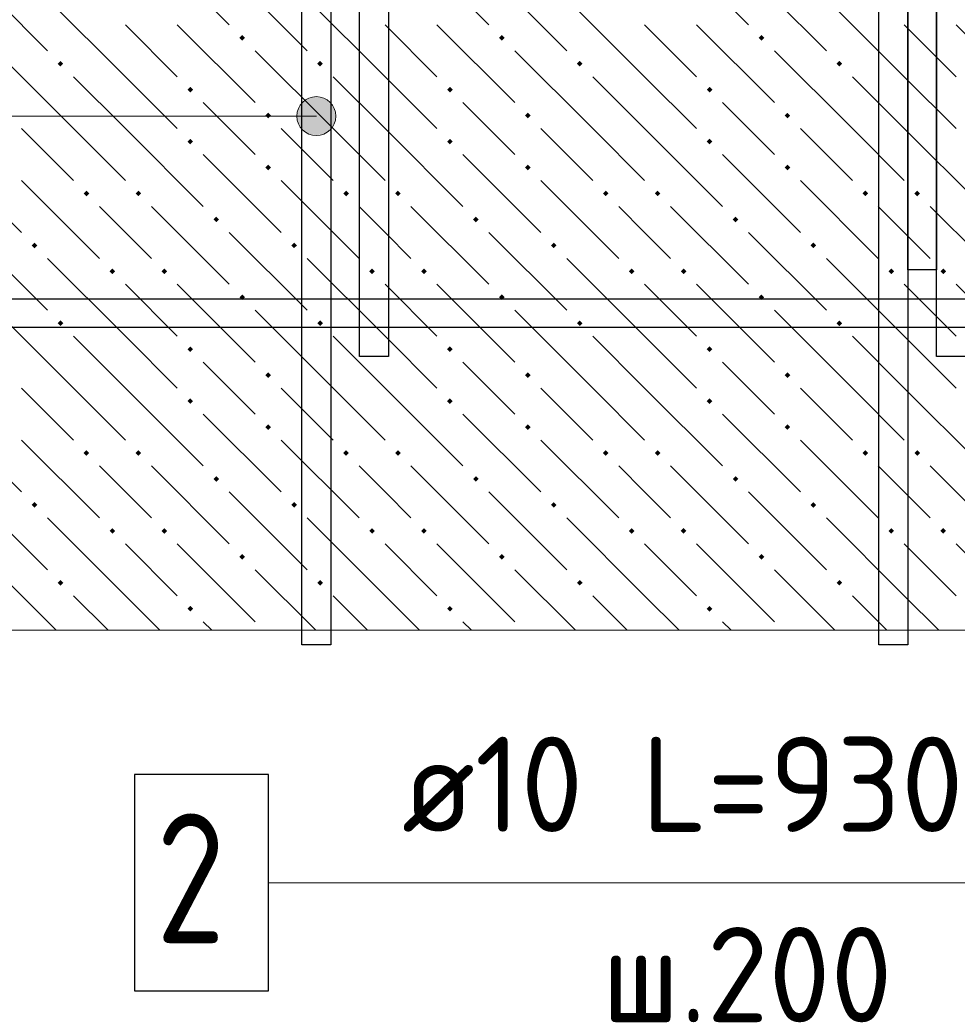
# Model space of a CAD drawing. Header units: millimetres. Extents: x 40580 to 1930067, y -240640 to 81020.
# Tile 419 of 656: x 1127653 to 1129820, y -203673 to -201397. Entities that reach past the tile are written whole.
import ezdxf

# ---------------------------------------------------------------- set-up
doc = ezdxf.new("R2010")
doc.units = ezdxf.units.MM
for name, color, linetype, lineweight in [('ЖБ Перекрытие верхний уровень', 7, 'Continuous', 35), ('Позиционная метка номер позиции', 7, 'Continuous', 13), ('Примечания', 7, 'Continuous', 13), ('Ребро вкладыша арматура S1', 52, 'Continuous', 25), ('Фоновоя арматура Х1', 52, 'Continuous', 25)]:
    doc.layers.add(name, color=color, linetype=linetype, lineweight=lineweight)
doc.styles.add('ISOCPEUR', font='isocpeur.ttf')

msp = doc.modelspace()

# ---------------------------------------------------------------- hatches: boundary and pattern name
at = {"layer": 'ЖБ Перекрытие верхний уровень', "linetype": 'Continuous', "lineweight": -3, "transparency": 33554687}
for points in [[(1128160.9, -201438.3), (1128167.4, -201431.8), (1128173.9, -201438.3), (1128167.4, -201444.8)], [(1128760.9, -201438.3), (1128767.4, -201431.8), (1128773.9, -201438.3), (1128767.4, -201444.8)], [(1129360.9, -201438.3), (1129367.4, -201431.8), (1129373.9, -201438.3), (1129367.4, -201444.8)], [(1127740.9, -201498.3), (1127747.4, -201491.8), (1127753.9, -201498.3), (1127747.4, -201504.8)], [(1128340.9, -201498.3), (1128347.4, -201491.8), (1128353.9, -201498.3), (1128347.4, -201504.8)], [(1128940.9, -201498.3), (1128947.4, -201491.8), (1128953.9, -201498.3), (1128947.4, -201504.8)], [(1129540.9, -201498.3), (1129547.4, -201491.8), (1129553.9, -201498.3), (1129547.4, -201504.8)], [(1128040.9, -201558.3), (1128047.4, -201551.8), (1128053.9, -201558.3), (1128047.4, -201564.8)], [(1128640.9, -201558.3), (1128647.4, -201551.8), (1128653.9, -201558.3), (1128647.4, -201564.8)], [(1129240.9, -201558.3), (1129247.4, -201551.8), (1129253.9, -201558.3), (1129247.4, -201564.8)], [(1128220.9, -201618.3), (1128227.4, -201611.8), (1128233.9, -201618.3), (1128227.4, -201624.8)], [(1128820.9, -201618.3), (1128827.4, -201611.8), (1128833.9, -201618.3), (1128827.4, -201624.8)], [(1129420.9, -201618.3), (1129427.4, -201611.8), (1129433.9, -201618.3), (1129427.4, -201624.8)], [(1128040.9, -201678.3), (1128047.4, -201671.8), (1128053.9, -201678.3), (1128047.4, -201684.8)], [(1128640.9, -201678.3), (1128647.4, -201671.8), (1128653.9, -201678.3), (1128647.4, -201684.8)], [(1129240.9, -201678.3), (1129247.4, -201671.8), (1129253.9, -201678.3), (1129247.4, -201684.8)], [(1128220.9, -201738.3), (1128227.4, -201731.8), (1128233.9, -201738.3), (1128227.4, -201744.8)], [(1128820.9, -201738.3), (1128827.4, -201731.8), (1128833.9, -201738.3), (1128827.4, -201744.8)], [(1129420.9, -201738.3), (1129427.4, -201731.8), (1129433.9, -201738.3), (1129427.4, -201744.8)], [(1127800.9, -201798.3), (1127807.4, -201791.8), (1127813.9, -201798.3), (1127807.4, -201804.8)], [(1127920.9, -201798.3), (1127927.4, -201791.8), (1127933.9, -201798.3), (1127927.4, -201804.8)], [(1128400.9, -201798.3), (1128407.4, -201791.8), (1128413.9, -201798.3), (1128407.4, -201804.8)], [(1128520.9, -201798.3), (1128527.4, -201791.8), (1128533.9, -201798.3), (1128527.4, -201804.8)], [(1129000.9, -201798.3), (1129007.4, -201791.8), (1129013.9, -201798.3), (1129007.4, -201804.8)], [(1129120.9, -201798.3), (1129127.4, -201791.8), (1129133.9, -201798.3), (1129127.4, -201804.8)], [(1129600.9, -201798.3), (1129607.4, -201791.8), (1129613.9, -201798.3), (1129607.4, -201804.8)], [(1129720.9, -201798.3), (1129727.4, -201791.8), (1129733.9, -201798.3), (1129727.4, -201804.8)], [(1128100.9, -201858.3), (1128107.4, -201851.8), (1128113.9, -201858.3), (1128107.4, -201864.8)], [(1128700.9, -201858.3), (1128707.4, -201851.8), (1128713.9, -201858.3), (1128707.4, -201864.8)], [(1129300.9, -201858.3), (1129307.4, -201851.8), (1129313.9, -201858.3), (1129307.4, -201864.8)], [(1127680.9, -201918.3), (1127687.4, -201911.8), (1127693.9, -201918.3), (1127687.4, -201924.8)], [(1128280.9, -201918.3), (1128287.4, -201911.8), (1128293.9, -201918.3), (1128287.4, -201924.8)], [(1128880.9, -201918.3), (1128887.4, -201911.8), (1128893.9, -201918.3), (1128887.4, -201924.8)], [(1129480.9, -201918.3), (1129487.4, -201911.8), (1129493.9, -201918.3), (1129487.4, -201924.8)], [(1127860.9, -201978.3), (1127867.4, -201971.8), (1127873.9, -201978.3), (1127867.4, -201984.8)], [(1127980.9, -201978.3), (1127987.4, -201971.8), (1127993.9, -201978.3), (1127987.4, -201984.8)], [(1128460.9, -201978.3), (1128467.4, -201971.8), (1128473.9, -201978.3), (1128467.4, -201984.8)], [(1128580.9, -201978.3), (1128587.4, -201971.8), (1128593.9, -201978.3), (1128587.4, -201984.8)], [(1129060.9, -201978.3), (1129067.4, -201971.8), (1129073.9, -201978.3), (1129067.4, -201984.8)], [(1129180.9, -201978.3), (1129187.4, -201971.8), (1129193.9, -201978.3), (1129187.4, -201984.8)], [(1129660.9, -201978.3), (1129667.4, -201971.8), (1129673.9, -201978.3), (1129667.4, -201984.8)], [(1129780.9, -201978.3), (1129787.4, -201971.8), (1129793.9, -201978.3), (1129787.4, -201984.8)], [(1128160.9, -202038.3), (1128167.4, -202031.8), (1128173.9, -202038.3), (1128167.4, -202044.8)], [(1128760.9, -202038.3), (1128767.4, -202031.8), (1128773.9, -202038.3), (1128767.4, -202044.8)], [(1129360.9, -202038.3), (1129367.4, -202031.8), (1129373.9, -202038.3), (1129367.4, -202044.8)], [(1127740.9, -202098.3), (1127747.4, -202091.8), (1127753.9, -202098.3), (1127747.4, -202104.8)], [(1128340.9, -202098.3), (1128347.4, -202091.8), (1128353.9, -202098.3), (1128347.4, -202104.8)], [(1128940.9, -202098.3), (1128947.4, -202091.8), (1128953.9, -202098.3), (1128947.4, -202104.8)], [(1129540.9, -202098.3), (1129547.4, -202091.8), (1129553.9, -202098.3), (1129547.4, -202104.8)], [(1128040.9, -202158.3), (1128047.4, -202151.8), (1128053.9, -202158.3), (1128047.4, -202164.8)], [(1128640.9, -202158.3), (1128647.4, -202151.8), (1128653.9, -202158.3), (1128647.4, -202164.8)], [(1129240.9, -202158.3), (1129247.4, -202151.8), (1129253.9, -202158.3), (1129247.4, -202164.8)], [(1128220.9, -202218.3), (1128227.4, -202211.8), (1128233.9, -202218.3), (1128227.4, -202224.8)], [(1128820.9, -202218.3), (1128827.4, -202211.8), (1128833.9, -202218.3), (1128827.4, -202224.8)], [(1129420.9, -202218.3), (1129427.4, -202211.8), (1129433.9, -202218.3), (1129427.4, -202224.8)], [(1128040.9, -202278.3), (1128047.4, -202271.8), (1128053.9, -202278.3), (1128047.4, -202284.8)], [(1128640.9, -202278.3), (1128647.4, -202271.8), (1128653.9, -202278.3), (1128647.4, -202284.8)], [(1129240.9, -202278.3), (1129247.4, -202271.8), (1129253.9, -202278.3), (1129247.4, -202284.8)], [(1128220.9, -202338.3), (1128227.4, -202331.8), (1128233.9, -202338.3), (1128227.4, -202344.8)], [(1128820.9, -202338.3), (1128827.4, -202331.8), (1128833.9, -202338.3), (1128827.4, -202344.8)], [(1129420.9, -202338.3), (1129427.4, -202331.8), (1129433.9, -202338.3), (1129427.4, -202344.8)], [(1127800.9, -202398.3), (1127807.4, -202391.8), (1127813.9, -202398.3), (1127807.4, -202404.8)], [(1127920.9, -202398.3), (1127927.4, -202391.8), (1127933.9, -202398.3), (1127927.4, -202404.8)], [(1128400.9, -202398.3), (1128407.4, -202391.8), (1128413.9, -202398.3), (1128407.4, -202404.8)], [(1128520.9, -202398.3), (1128527.4, -202391.8), (1128533.9, -202398.3), (1128527.4, -202404.8)], [(1129000.9, -202398.3), (1129007.4, -202391.8), (1129013.9, -202398.3), (1129007.4, -202404.8)], [(1129120.9, -202398.3), (1129127.4, -202391.8), (1129133.9, -202398.3), (1129127.4, -202404.8)], [(1129600.9, -202398.3), (1129607.4, -202391.8), (1129613.9, -202398.3), (1129607.4, -202404.8)], [(1129720.9, -202398.3), (1129727.4, -202391.8), (1129733.9, -202398.3), (1129727.4, -202404.8)], [(1128100.9, -202458.3), (1128107.4, -202451.8), (1128113.9, -202458.3), (1128107.4, -202464.8)], [(1128700.9, -202458.3), (1128707.4, -202451.8), (1128713.9, -202458.3), (1128707.4, -202464.8)], [(1129300.9, -202458.3), (1129307.4, -202451.8), (1129313.9, -202458.3), (1129307.4, -202464.8)], [(1127680.9, -202518.3), (1127687.4, -202511.8), (1127693.9, -202518.3), (1127687.4, -202524.8)], [(1128280.9, -202518.3), (1128287.4, -202511.8), (1128293.9, -202518.3), (1128287.4, -202524.8)], [(1128880.9, -202518.3), (1128887.4, -202511.8), (1128893.9, -202518.3), (1128887.4, -202524.8)], [(1129480.9, -202518.3), (1129487.4, -202511.8), (1129493.9, -202518.3), (1129487.4, -202524.8)], [(1127860.9, -202578.3), (1127867.4, -202571.8), (1127873.9, -202578.3), (1127867.4, -202584.8)], [(1127980.9, -202578.3), (1127987.4, -202571.8), (1127993.9, -202578.3), (1127987.4, -202584.8)], [(1128460.9, -202578.3), (1128467.4, -202571.8), (1128473.9, -202578.3), (1128467.4, -202584.8)], [(1128580.9, -202578.3), (1128587.4, -202571.8), (1128593.9, -202578.3), (1128587.4, -202584.8)], [(1129060.9, -202578.3), (1129067.4, -202571.8), (1129073.9, -202578.3), (1129067.4, -202584.8)], [(1129180.9, -202578.3), (1129187.4, -202571.8), (1129193.9, -202578.3), (1129187.4, -202584.8)], [(1129660.9, -202578.3), (1129667.4, -202571.8), (1129673.9, -202578.3), (1129667.4, -202584.8)], [(1129780.9, -202578.3), (1129787.4, -202571.8), (1129793.9, -202578.3), (1129787.4, -202584.8)], [(1128160.9, -202638.3), (1128167.4, -202631.8), (1128173.9, -202638.3), (1128167.4, -202644.8)], [(1128760.9, -202638.3), (1128767.4, -202631.8), (1128773.9, -202638.3), (1128767.4, -202644.8)], [(1129360.9, -202638.3), (1129367.4, -202631.8), (1129373.9, -202638.3), (1129367.4, -202644.8)], [(1127740.9, -202698.3), (1127747.4, -202691.8), (1127753.9, -202698.3), (1127747.4, -202704.8)], [(1128340.9, -202698.3), (1128347.4, -202691.8), (1128353.9, -202698.3), (1128347.4, -202704.8)], [(1128940.9, -202698.3), (1128947.4, -202691.8), (1128953.9, -202698.3), (1128947.4, -202704.8)], [(1129540.9, -202698.3), (1129547.4, -202691.8), (1129553.9, -202698.3), (1129547.4, -202704.8)], [(1128040.9, -202758.3), (1128047.4, -202751.8), (1128053.9, -202758.3), (1128047.4, -202764.8)], [(1128640.9, -202758.3), (1128647.4, -202751.8), (1128653.9, -202758.3), (1128647.4, -202764.8)], [(1129240.9, -202758.3), (1129247.4, -202751.8), (1129253.9, -202758.3), (1129247.4, -202764.8)]]:
    msp.add_hatch(color=7, dxfattribs=at).paths.add_polyline_path(points, flags=16)
at = {"layer": 'Позиционная метка номер позиции', "linetype": 'Continuous', "lineweight": 13, "transparency": 33554687}
for points in [[(1128338.7, -201664.5), (1128338.7, -201574.5), (1128316.2, -201580.8)], [(1128361.1, -201658.2), (1128361.1, -201580.8), (1128338.7, -201574.5)], [(1128361.1, -201658.2), (1128338.7, -201574.5), (1128338.7, -201664.5)], [(1128300, -201642), (1128300, -201597), (1128293.7, -201619.5)], [(1128316.2, -201658.2), (1128316.2, -201580.8), (1128300, -201597)], [(1128316.2, -201658.2), (1128300, -201597), (1128300, -201642)], [(1128338.7, -201664.5), (1128316.2, -201580.8), (1128316.2, -201658.2)], [(1128377.4, -201642), (1128377.4, -201597), (1128361.1, -201580.8)], [(1128377.4, -201642), (1128361.1, -201580.8), (1128361.1, -201658.2)], [(1128377.4, -201597), (1128377.4, -201642), (1128383.7, -201619.5)]]:
    msp.add_hatch(color=7, dxfattribs=at).paths.add_polyline_path(points)

# ---------------------------------------------------------------- linework, layer by layer
at = {"color": 38, "linetype": 'Continuous', "lineweight": 25, "true_color": 0x5f1e0f, "transparency": 33554687}
for points in [[(1128505.3, -199308.2), (1128505.3, -202174.9), (1128438.7, -202174.9), (1128438.7, -199308.2), (1128505.3, -199308.2)], [(1129838.7, -199308.2), (1129838.7, -202174.9), (1129772, -202174.9), (1129772, -199308.2), (1129838.7, -199308.2)]]:
    msp.add_lwpolyline(points, dxfattribs=at)
at = {"color": 7, "linetype": 'Continuous', "lineweight": 25, "transparency": 33554687}
msp.add_lwpolyline([(1127918.4, -203641.6), (1128228.4, -203641.6), (1128228.4, -203141.6), (1127918.4, -203141.6), (1127918.4, -203641.6)], dxfattribs=at)
at = {"layer": 'ЖБ Перекрытие верхний уровень', "color": 9, "linetype": 'Continuous', "lineweight": -3, "true_color": 0xc7c7c7, "transparency": 33554687}
for p, q in [((1127957.4, -201228.3), (1128137.4, -201408.3)), ((1128557.4, -201228.3), (1128737.4, -201408.3)), ((1129157.4, -201228.3), (1129337.4, -201408.3)), ((1127537.4, -201288.3), (1127717.4, -201468.3)), ((1128137.4, -201288.3), (1128317.4, -201468.3)), ((1128737.4, -201288.3), (1128917.4, -201468.3)), ((1129337.4, -201288.3), (1129517.4, -201468.3)), ((1127897.4, -201528.3), (1127717.4, -201348.3)), ((1128497.4, -201528.3), (1128317.4, -201348.3)), ((1129097.4, -201528.3), (1128917.4, -201348.3)), ((1129697.4, -201528.3), (1129517.4, -201348.3)), ((1127897.4, -201408.3), (1128017.4, -201528.3)), ((1128017.4, -201408.3), (1128197.4, -201588.3)), ((1128497.4, -201408.3), (1128617.4, -201528.3)), ((1128617.4, -201408.3), (1128797.4, -201588.3)), ((1129097.4, -201408.3), (1129217.4, -201528.3)), ((1129217.4, -201408.3), (1129397.4, -201588.3)), ((1129697.4, -201408.3), (1129817.4, -201528.3)), ((1129817.4, -201408.3), (1129997.4, -201588.3)), ((1127777.4, -201648.3), (1127597.4, -201468.3)), ((1128377.4, -201648.3), (1128197.4, -201468.3)), ((1128977.4, -201648.3), (1128797.4, -201468.3)), ((1129577.4, -201648.3), (1129397.4, -201468.3)), ((1127777.4, -201528.3), (1127897.4, -201648.3)), ((1127897.4, -201528.3), (1128017.4, -201648.3)), ((1128377.4, -201528.3), (1128497.4, -201648.3)), ((1128497.4, -201528.3), (1128617.4, -201648.3)), ((1128977.4, -201528.3), (1129097.4, -201648.3)), ((1129097.4, -201528.3), (1129217.4, -201648.3)), ((1129577.4, -201528.3), (1129697.4, -201648.3)), ((1129697.4, -201528.3), (1129817.4, -201648.3)), ((1128137.4, -201648.3), (1128077.4, -201588.3)), ((1128737.4, -201648.3), (1128677.4, -201588.3)), ((1129337.4, -201648.3), (1129277.4, -201588.3)), ((1127657.4, -201648.3), (1127777.4, -201768.3)), ((1127777.4, -201648.3), (1127897.4, -201768.3)), ((1127897.4, -201648.3), (1128077.4, -201828.3)), ((1128197.4, -201708.3), (1128137.4, -201648.3)), ((1128257.4, -201648.3), (1128377.4, -201768.3)), ((1128377.4, -201648.3), (1128497.4, -201768.3)), ((1128497.4, -201648.3), (1128677.4, -201828.3)), ((1128797.4, -201708.3), (1128737.4, -201648.3)), ((1128857.4, -201648.3), (1128977.4, -201768.3)), ((1128977.4, -201648.3), (1129097.4, -201768.3)), ((1129097.4, -201648.3), (1129277.4, -201828.3)), ((1129397.4, -201708.3), (1129337.4, -201648.3)), ((1129457.4, -201648.3), (1129577.4, -201768.3)), ((1129577.4, -201648.3), (1129697.4, -201768.3)), ((1129697.4, -201648.3), (1129877.4, -201828.3)), ((1127477.4, -201708.3), (1127657.4, -201888.3)), ((1128077.4, -201708.3), (1128257.4, -201888.3)), ((1128677.4, -201708.3), (1128857.4, -201888.3)), ((1129277.4, -201708.3), (1129457.4, -201888.3)), ((1127657.4, -201768.3), (1127837.4, -201948.3)), ((1128257.4, -201768.3), (1128437.4, -201948.3)), ((1128857.4, -201768.3), (1129037.4, -201948.3)), ((1129457.4, -201768.3), (1129637.4, -201948.3)), ((1127897.4, -201888.3), (1127837.4, -201828.3)), ((1127957.4, -201828.3), (1128137.4, -202008.3)), ((1128497.4, -201888.3), (1128437.4, -201828.3)), ((1128557.4, -201828.3), (1128737.4, -202008.3)), ((1129097.4, -201888.3), (1129037.4, -201828.3)), ((1129157.4, -201828.3), (1129337.4, -202008.3)), ((1129697.4, -201888.3), (1129637.4, -201828.3)), ((1129757.4, -201828.3), (1129937.4, -202008.3)), ((1127537.4, -201888.3), (1127717.4, -202068.3)), ((1127957.4, -201948.3), (1127897.4, -201888.3)), ((1128137.4, -201888.3), (1128317.4, -202068.3)), ((1128557.4, -201948.3), (1128497.4, -201888.3)), ((1128737.4, -201888.3), (1128917.4, -202068.3)), ((1129157.4, -201948.3), (1129097.4, -201888.3)), ((1129337.4, -201888.3), (1129517.4, -202068.3)), ((1129757.4, -201948.3), (1129697.4, -201888.3)), ((1127897.4, -202128.3), (1127717.4, -201948.3)), ((1128497.4, -202128.3), (1128317.4, -201948.3)), ((1129097.4, -202128.3), (1128917.4, -201948.3)), ((1129697.4, -202128.3), (1129517.4, -201948.3)), ((1127897.4, -202008.3), (1128017.4, -202128.3)), ((1128017.4, -202008.3), (1128197.4, -202188.3)), ((1128497.4, -202008.3), (1128617.4, -202128.3)), ((1128617.4, -202008.3), (1128797.4, -202188.3)), ((1129097.4, -202008.3), (1129217.4, -202128.3)), ((1129217.4, -202008.3), (1129397.4, -202188.3)), ((1129697.4, -202008.3), (1129817.4, -202128.3)), ((1129817.4, -202008.3), (1129997.4, -202188.3)), ((1127777.4, -202248.3), (1127597.4, -202068.3)), ((1128377.4, -202248.3), (1128197.4, -202068.3)), ((1128977.4, -202248.3), (1128797.4, -202068.3)), ((1129577.4, -202248.3), (1129397.4, -202068.3)), ((1127777.4, -202128.3), (1127897.4, -202248.3)), ((1127897.4, -202128.3), (1128017.4, -202248.3)), ((1128377.4, -202128.3), (1128497.4, -202248.3)), ((1128497.4, -202128.3), (1128617.4, -202248.3)), ((1128977.4, -202128.3), (1129097.4, -202248.3)), ((1129097.4, -202128.3), (1129217.4, -202248.3)), ((1129577.4, -202128.3), (1129697.4, -202248.3)), ((1129697.4, -202128.3), (1129817.4, -202248.3)), ((1128137.4, -202248.3), (1128077.4, -202188.3)), ((1128737.4, -202248.3), (1128677.4, -202188.3)), ((1129337.4, -202248.3), (1129277.4, -202188.3)), ((1127657.4, -202248.3), (1127777.4, -202368.3)), ((1127777.4, -202248.3), (1127897.4, -202368.3)), ((1127897.4, -202248.3), (1128077.4, -202428.3)), ((1128197.4, -202308.3), (1128137.4, -202248.3)), ((1128257.4, -202248.3), (1128377.4, -202368.3)), ((1128377.4, -202248.3), (1128497.4, -202368.3)), ((1128497.4, -202248.3), (1128677.4, -202428.3)), ((1128797.4, -202308.3), (1128737.4, -202248.3)), ((1128857.4, -202248.3), (1128977.4, -202368.3)), ((1128977.4, -202248.3), (1129097.4, -202368.3)), ((1129097.4, -202248.3), (1129277.4, -202428.3)), ((1129397.4, -202308.3), (1129337.4, -202248.3)), ((1129457.4, -202248.3), (1129577.4, -202368.3)), ((1129577.4, -202248.3), (1129697.4, -202368.3)), ((1129697.4, -202248.3), (1129877.4, -202428.3)), ((1127477.4, -202308.3), (1127657.4, -202488.3)), ((1128077.4, -202308.3), (1128257.4, -202488.3)), ((1128677.4, -202308.3), (1128857.4, -202488.3)), ((1129277.4, -202308.3), (1129457.4, -202488.3)), ((1127657.4, -202368.3), (1127837.4, -202548.3)), ((1128257.4, -202368.3), (1128437.4, -202548.3)), ((1128857.4, -202368.3), (1129037.4, -202548.3)), ((1129457.4, -202368.3), (1129637.4, -202548.3)), ((1127897.4, -202488.3), (1127837.4, -202428.3)), ((1127957.4, -202428.3), (1128137.4, -202608.3)), ((1128497.4, -202488.3), (1128437.4, -202428.3)), ((1128557.4, -202428.3), (1128737.4, -202608.3)), ((1129097.4, -202488.3), (1129037.4, -202428.3)), ((1129157.4, -202428.3), (1129337.4, -202608.3)), ((1129697.4, -202488.3), (1129637.4, -202428.3)), ((1129757.4, -202428.3), (1129937.4, -202608.3)), ((1127537.4, -202488.3), (1127717.4, -202668.3)), ((1127957.4, -202548.3), (1127897.4, -202488.3)), ((1128137.4, -202488.3), (1128317.4, -202668.3)), ((1128557.4, -202548.3), (1128497.4, -202488.3)), ((1128737.4, -202488.3), (1128917.4, -202668.3)), ((1129157.4, -202548.3), (1129097.4, -202488.3)), ((1129337.4, -202488.3), (1129517.4, -202668.3)), ((1129757.4, -202548.3), (1129697.4, -202488.3)), ((1127897.4, -202728.3), (1127717.4, -202548.3)), ((1128497.4, -202728.3), (1128317.4, -202548.3)), ((1129097.4, -202728.3), (1128917.4, -202548.3)), ((1129697.4, -202728.3), (1129517.4, -202548.3)), ((1127897.4, -202608.3), (1128017.4, -202728.3)), ((1128017.4, -202608.3), (1128197.4, -202788.3)), ((1128497.4, -202608.3), (1128617.4, -202728.3)), ((1128617.4, -202608.3), (1128797.4, -202788.3)), ((1129097.4, -202608.3), (1129217.4, -202728.3)), ((1129217.4, -202608.3), (1129397.4, -202788.3)), ((1129697.4, -202608.3), (1129817.4, -202728.3)), ((1129817.4, -202608.3), (1129997.4, -202788.3)), ((1127737.3, -202808.2), (1127597.4, -202668.3)), ((1128337.3, -202808.2), (1128197.4, -202668.3)), ((1128937.3, -202808.2), (1128797.4, -202668.3)), ((1129537.3, -202808.2), (1129397.4, -202668.3)), ((1127777.4, -202728.3), (1127857.3, -202808.2)), ((1127897.4, -202728.3), (1127977.3, -202808.2)), ((1128377.4, -202728.3), (1128457.3, -202808.2)), ((1128497.4, -202728.3), (1128577.3, -202808.2)), ((1128977.4, -202728.3), (1129057.3, -202808.2)), ((1129097.4, -202728.3), (1129177.3, -202808.2)), ((1129577.4, -202728.3), (1129657.3, -202808.2)), ((1129697.4, -202728.3), (1129777.3, -202808.2)), ((1128097.3, -202808.2), (1128077.4, -202788.3)), ((1128697.3, -202808.2), (1128677.4, -202788.3)), ((1129297.3, -202808.2), (1129277.4, -202788.3))]:
    msp.add_line(p, q, dxfattribs=at)
at = {"layer": 'Позиционная метка номер позиции', "color": 7, "linetype": 'Continuous', "lineweight": 13, "transparency": 33554687}
for p, q in [((1128338.7, -201574.5), (1128338.7, -201574.5)), ((1128293.7, -201619.5), (1128293.7, -201619.5)), ((1128383.7, -201619.5), (1128383.7, -201619.5)), ((1128338.7, -201664.5), (1128338.7, -201664.5))]:
    msp.add_line(p, q, dxfattribs=at)
for points in [[(1128338.7, -201619.5), (1127604, -201619.5), (1127604, -203391.6), (1124835.1, -203391.6)], [(1130708.9, -202241.4), (1130708.9, -203391.6), (1128228.4, -203391.6)]]:
    msp.add_lwpolyline(points, dxfattribs=at)
msp.add_circle((1128338.7, -201619.5), 45, dxfattribs=at)
at = {"layer": 'Примечания', "color": 7, "linetype": 'Continuous', "lineweight": 13, "transparency": 33554687}
for p, q in [((1126532, -202808.2), (1128258.5, -202808.2)), ((1128258.5, -202808.2), (1129985, -202808.2))]:
    msp.add_line(p, q, dxfattribs=at)
at = {"layer": 'Ребро вкладыша арматура S1', "color": 7, "linetype": 'Continuous', "lineweight": 25, "transparency": 33554687}
msp.add_lwpolyline([(1129772, -197108.2), (1129772, -201974.9), (1129705.3, -201974.9), (1129705.3, -197108.2), (1129772, -197108.2)], dxfattribs=at)
at = {"layer": 'Фоновоя арматура Х1', "color": 251, "linetype": 'Continuous', "lineweight": -3, "true_color": 0x656565, "transparency": 33554687}
for points in [[(1128372, -199308.2), (1128372, -202841.6), (1128305.3, -202841.6), (1128305.3, -199308.2), (1128372, -199308.2)], [(1128372, -199308.2), (1128372, -202841.6), (1128305.3, -202841.6), (1128305.3, -199308.2), (1128372, -199308.2)], [(1129705.3, -199308.2), (1129705.3, -202841.6), (1129638.7, -202841.6), (1129638.7, -199308.2), (1129705.3, -199308.2)], [(1129705.3, -199308.2), (1129705.3, -202841.6), (1129638.7, -202841.6), (1129638.7, -199308.2), (1129705.3, -199308.2)], [(1132905.3, -202108.2), (1124551.8, -202108.2), (1124551.8, -202041.6), (1132905.3, -202041.6), (1132905.3, -202108.2)], [(1132905.3, -202108.2), (1124551.8, -202108.2), (1124551.8, -202041.6), (1132905.3, -202041.6), (1132905.3, -202108.2)]]:
    msp.add_lwpolyline(points, dxfattribs=at)

# ---------------------------------------------------------------- texts
at = {"color": 7, "linetype": 'Continuous', "lineweight": 13, "transparency": 33554687, "attachment_point": 7, "style": 'ISOCPEUR'}
for s, insert, char_height, width in [('\\W0.96;ø10 L=930mm ', (1128536.4, -203274.2), 220, 1997.586), ('\\W0.78;2', (1127968.4, -203531.6), 300, 326.843), ('\\W0.95;ш.200 ', (1128998.4, -203714.2), 220, 962.814)]:
    msp.add_mtext(s, dxfattribs=dict(at, insert=insert, char_height=char_height, width=width))

doc.saveas('drawing.dxf')
